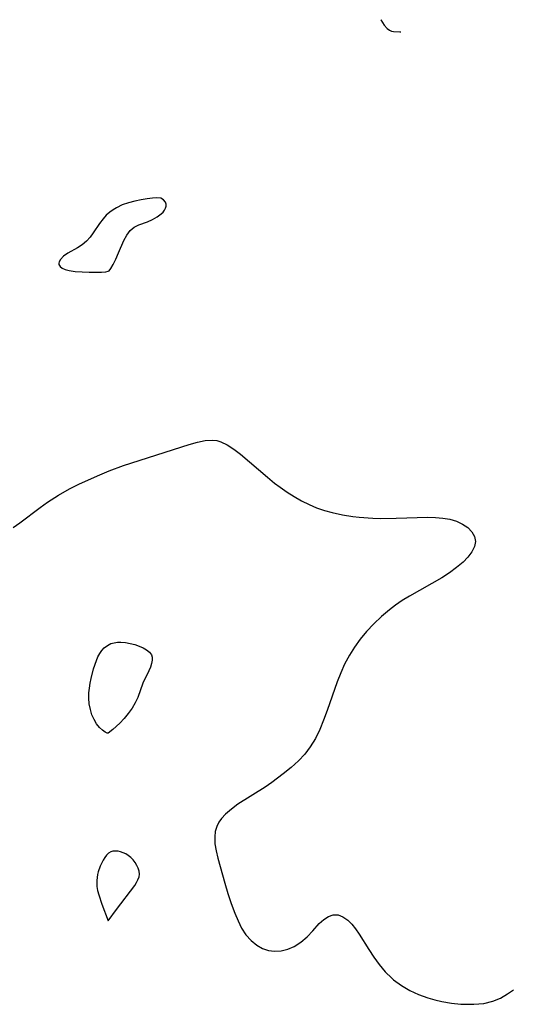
# Model space of a CAD drawing. Header units: metres. Extents: x 1073367 to 1082519, y 1569854 to 1574957.
# Tile 562 of 656: x 1078113 to 1078201, y 1574600 to 1574777. Entities that reach past the tile are written whole.
import ezdxf

# ---------------------------------------------------------------- set-up
doc = ezdxf.new("R2010")
doc.units = ezdxf.units.M
doc.layers.add('CGG_CurvaNivelLidar_v1', color=253, linetype='Continuous', lineweight=30)

msp = doc.modelspace()

# ---------------------------------------------------------------- linework, layer by layer
at = {"layer": 'CGG_CurvaNivelLidar_v1'}
for p, q in [((1078177.5372, 1574777.3462, 70), (1078177.5504, 1574777.3111, 70)), ((1078177.5504, 1574777.3111, 70), (1078178.1149, 1574776.3394, 70)), ((1078178.1149, 1574776.3394, 70), (1078178.6632, 1574775.7528, 70)), ((1078178.6632, 1574775.7528, 70), (1078179.1059, 1574775.456, 70)), ((1078179.1059, 1574775.456, 70), (1078179.4402, 1574775.3076, 70)), ((1078179.4402, 1574775.3076, 70), (1078179.8093, 1574775.2025, 70)), ((1078179.8093, 1574775.2025, 70), (1078180.9347, 1574775.1502, 70)), ((1078180.9347, 1574775.1502, 70), (1078181.1475, 1574775.1931, 70)), ((1078132.1326, 1574744.4192, 70), (1078131.0164, 1574744.0352, 70)), ((1078133.2692, 1574744.7213, 70), (1078132.1326, 1574744.4192, 70)), ((1078134.3942, 1574744.9579, 70), (1078133.2692, 1574744.7213, 70)), ((1078135.4735, 1574745.1379, 70), (1078134.3942, 1574744.9579, 70)), ((1078136.4672, 1574745.2625, 70), (1078135.4735, 1574745.1379, 70)), ((1078137.2608, 1574745.3121, 70), (1078136.4672, 1574745.2625, 70)), ((1078137.9314, 1574745.2349, 70), (1078137.2608, 1574745.3121, 70)), ((1078138.4567, 1574744.9702, 70), (1078137.9314, 1574745.2349, 70)), ((1078138.8023, 1574744.5478, 70), (1078138.4567, 1574744.9702, 70)), ((1078138.9141, 1574744.188, 70), (1078138.8023, 1574744.5478, 70)), ((1078138.9094, 1574743.7959, 70), (1078138.9141, 1574744.188, 70)), ((1078128.7609, 1574742.7491, 70), (1078128.1324, 1574742.1739, 70)), ((1078129.3565, 1574743.1874, 70), (1078128.7609, 1574742.7491, 70)), ((1078129.9528, 1574743.5444, 70), (1078129.3565, 1574743.1874, 70)), ((1078131.0164, 1574744.0352, 70), (1078129.9528, 1574743.5444, 70)), ((1078137.307, 1574741.879, 70), (1078138.0193, 1574742.4128, 70)), ((1078138.0193, 1574742.4128, 70), (1078138.349, 1574742.7427, 70)), ((1078138.349, 1574742.7427, 70), (1078138.6137, 1574743.0868, 70)), ((1078138.6137, 1574743.0868, 70), (1078138.8046, 1574743.4415, 70)), ((1078138.8046, 1574743.4415, 70), (1078138.9094, 1574743.7959, 70)), ((1078126.9455, 1574740.7201, 70), (1078125.8069, 1574739.0359, 70)), ((1078127.5638, 1574741.5396, 70), (1078126.9455, 1574740.7201, 70)), ((1078128.1324, 1574742.1739, 70), (1078127.5638, 1574741.5396, 70)), ((1078133.9671, 1574740.4743, 70), (1078135.582, 1574741.0275, 70)), ((1078135.582, 1574741.0275, 70), (1078136.4775, 1574741.4145, 70)), ((1078136.4775, 1574741.4145, 70), (1078137.307, 1574741.879, 70)), ((1078125.8069, 1574739.0359, 70), (1078125.2191, 1574738.2417, 70)), ((1078131.826, 1574738.6273, 70), (1078132.4489, 1574739.4685, 70)), ((1078132.4489, 1574739.4685, 70), (1078133.1743, 1574740.0687, 70)), ((1078133.1743, 1574740.0687, 70), (1078133.9671, 1574740.4743, 70)), ((1078124.5726, 1574737.5301, 70), (1078123.7837, 1574736.8876, 70)), ((1078125.2191, 1574738.2417, 70), (1078124.5726, 1574737.5301, 70)), ((1078130.3626, 1574735.4082, 70), (1078131.2994, 1574737.6174, 70)), ((1078131.2994, 1574737.6174, 70), (1078131.826, 1574738.6273, 70)), ((1078121.2363, 1574735.3578, 70), (1078120.4626, 1574734.806, 70)), ((1078122.9316, 1574736.3416, 70), (1078121.2363, 1574735.3578, 70)), ((1078123.7837, 1574736.8876, 70), (1078122.9316, 1574736.3416, 70)), ((1078129.8683, 1574734.3048, 70), (1078130.3626, 1574735.4082, 70)), ((1078119.6356, 1574733.7833, 70), (1078119.599, 1574733.5847, 70)), ((1078119.599, 1574733.5847, 70), (1078119.6235, 1574733.339, 70)), ((1078119.8743, 1574734.2127, 70), (1078119.6356, 1574733.7833, 70)), ((1078120.4626, 1574734.806, 70), (1078119.8743, 1574734.2127, 70)), ((1078129.3924, 1574733.3522, 70), (1078129.8683, 1574734.3048, 70)), ((1078119.6235, 1574733.339, 70), (1078119.825, 1574732.9706, 70)), ((1078119.825, 1574732.9706, 70), (1078120.217, 1574732.6584, 70)), ((1078120.217, 1574732.6584, 70), (1078120.7608, 1574732.4284, 70)), ((1078120.7608, 1574732.4284, 70), (1078121.4382, 1574732.2571, 70)), ((1078121.4382, 1574732.2571, 70), (1078122.5662, 1574732.086, 70)), ((1078122.5662, 1574732.086, 70), (1078123.804, 1574731.9844, 70)), ((1078123.804, 1574731.9844, 70), (1078125.0588, 1574731.9401, 70)), ((1078125.0588, 1574731.9401, 70), (1078127.2602, 1574731.9773, 70)), ((1078127.2602, 1574731.9773, 70), (1078128.0283, 1574732.0335, 70)), ((1078128.0283, 1574732.0335, 70), (1078128.5, 1574732.1148, 70)), ((1078128.5, 1574732.1148, 70), (1078128.644, 1574732.19, 70)), ((1078128.644, 1574732.19, 70), (1078128.9719, 1574732.6267, 70)), ((1078128.9719, 1574732.6267, 70), (1078129.3924, 1574733.3522, 70)), ((1078144.5358, 1574701.3791, 69.5), (1078145.9212, 1574701.657, 69.5)), ((1078145.9212, 1574701.657, 69.5), (1078147.2205, 1574701.7479, 69.5)), ((1078147.2205, 1574701.7479, 69.5), (1078148.0432, 1574701.6637, 69.5)), ((1078148.0432, 1574701.6637, 69.5), (1078148.7262, 1574701.4706, 69.5)), ((1078131.2463, 1574697.1624, 69.5), (1078143.0787, 1574700.9756, 69.5)), ((1078143.0787, 1574700.9756, 69.5), (1078144.5358, 1574701.3791, 69.5)), ((1078148.7262, 1574701.4706, 69.5), (1078149.9174, 1574700.9039, 69.5)), ((1078149.9174, 1574700.9039, 69.5), (1078151.0882, 1574700.1358, 69.5)), ((1078151.0882, 1574700.1358, 69.5), (1078152.2729, 1574699.2183, 69.5)), ((1078152.2729, 1574699.2183, 69.5), (1078157.1356, 1574695.0692, 69.5)), ((1078128.6625, 1574696.2156, 69.5), (1078131.2463, 1574697.1624, 69.5)), ((1078123.1836, 1574693.8075, 69.5), (1078126.5758, 1574695.3487, 69.5)), ((1078126.5758, 1574695.3487, 69.5), (1078128.6625, 1574696.2156, 69.5)), ((1078157.1356, 1574695.0692, 69.5), (1078158.4255, 1574694.0392, 69.5)), ((1078119.5232, 1574691.8617, 69.5), (1078121.5221, 1574692.9744, 69.5)), ((1078121.5221, 1574692.9744, 69.5), (1078123.1836, 1574693.8075, 69.5)), ((1078158.4255, 1574694.0392, 69.5), (1078159.431, 1574693.288, 69.5)), ((1078159.431, 1574693.288, 69.5), (1078160.679, 1574692.4172, 69.5)), ((1078117.552, 1574690.5862, 69.5), (1078119.5232, 1574691.8617, 69.5)), ((1078160.679, 1574692.4172, 69.5), (1078161.9614, 1574691.5968, 69.5)), ((1078161.9614, 1574691.5968, 69.5), (1078163.2803, 1574690.8398, 69.5)), ((1078112.5771, 1574686.8911, 69.5), (1078116.263, 1574689.6603, 69.5)), ((1078116.263, 1574689.6603, 69.5), (1078117.552, 1574690.5862, 69.5)), ((1078163.2803, 1574690.8398, 69.5), (1078164.6395, 1574690.1625, 69.5)), ((1078164.6395, 1574690.1625, 69.5), (1078165.9895, 1574689.5988, 69.5)), ((1078165.9895, 1574689.5988, 69.5), (1078167.3746, 1574689.1171, 69.5)), ((1078167.3746, 1574689.1171, 69.5), (1078168.7885, 1574688.711, 69.5)), ((1078168.7885, 1574688.711, 69.5), (1078170.6239, 1574688.2981, 69.5)), ((1078170.6239, 1574688.2981, 69.5), (1078172.4889, 1574688.0024, 69.5)), ((1078172.4889, 1574688.0024, 69.5), (1078173.6115, 1574687.8822, 69.5)), ((1078173.6115, 1574687.8822, 69.5), (1078176.101, 1574687.7192, 69.5)), ((1078176.101, 1574687.7192, 69.5), (1078177.4649, 1574687.6758, 69.5)), ((1078177.4649, 1574687.6758, 69.5), (1078180.2933, 1574687.6936, 69.5)), ((1078180.2933, 1574687.6936, 69.5), (1078186.0181, 1574687.8721, 69.5)), ((1078186.0181, 1574687.8721, 69.5), (1078187.3803, 1574687.8518, 69.5)), ((1078187.3803, 1574687.8518, 69.5), (1078188.69, 1574687.7468, 69.5)), ((1078188.69, 1574687.7468, 69.5), (1078189.9731, 1574687.5147, 69.5)), ((1078189.9731, 1574687.5147, 69.5), (1078191.1603, 1574687.1548, 69.5)), ((1078111.3969, 1574686.0693, 69.5), (1078112.5771, 1574686.8911, 69.5)), ((1078191.1603, 1574687.1548, 69.5), (1078192.2215, 1574686.6681, 69.5)), ((1078192.2215, 1574686.6681, 69.5), (1078193.1659, 1574686.0214, 69.5)), ((1078193.1659, 1574686.0214, 69.5), (1078193.901, 1574685.2651, 69.5)), ((1078193.901, 1574685.2651, 69.5), (1078194.3859, 1574684.429, 69.5)), ((1078194.3859, 1574684.429, 69.5), (1078194.5654, 1574683.5386, 69.5)), ((1078194.395, 1574682.6136, 69.5), (1078193.9247, 1574681.6726, 69.5)), ((1078194.5654, 1574683.5386, 69.5), (1078194.395, 1574682.6136, 69.5)), ((1078193.2171, 1574680.7303, 69.5), (1078192.3204, 1574679.8007, 69.5)), ((1078193.9247, 1574681.6726, 69.5), (1078193.2171, 1574680.7303, 69.5)), ((1078191.1762, 1574678.8198, 69.5), (1078189.8945, 1574677.8773, 69.5)), ((1078192.3204, 1574679.8007, 69.5), (1078191.1762, 1574678.8198, 69.5)), ((1078188.5067, 1574676.9814, 69.5), (1078182.6919, 1574673.7128, 69.5)), ((1078189.8945, 1574677.8773, 69.5), (1078188.5067, 1574676.9814, 69.5)), ((1078182.6919, 1574673.7128, 69.5), (1078181.3922, 1574672.9052, 69.5)), ((1078180.151, 1574672.0481, 69.5), (1078179.1135, 1574671.2579, 69.5)), ((1078181.3922, 1574672.9052, 69.5), (1078180.151, 1574672.0481, 69.5)), ((1078177.6529, 1574670.0251, 69.5), (1078176.2687, 1574668.714, 69.5)), ((1078179.1135, 1574671.2579, 69.5), (1078177.6529, 1574670.0251, 69.5)), ((1078176.2687, 1574668.714, 69.5), (1078174.9685, 1574667.3284, 69.5)), ((1078174.9685, 1574667.3284, 69.5), (1078173.8446, 1574665.9717, 69.5)), ((1078127.7665, 1574664.3971, 69), (1078128.3354, 1574664.8419, 69)), ((1078128.3354, 1574664.8419, 69), (1078128.9731, 1574665.1638, 69)), ((1078128.9731, 1574665.1638, 69), (1078129.5456, 1574665.3259, 69)), ((1078129.5456, 1574665.3259, 69), (1078130.1494, 1574665.4055, 69)), ((1078130.1494, 1574665.4055, 69), (1078130.7742, 1574665.4158, 69)), ((1078130.7742, 1574665.4158, 69), (1078131.6021, 1574665.3428, 69)), ((1078131.6021, 1574665.3428, 69), (1078132.4326, 1574665.1931, 69)), ((1078132.4326, 1574665.1931, 69), (1078133.249, 1574664.9832, 69)), ((1078133.249, 1574664.9832, 69), (1078134.0323, 1574664.7224, 69)), ((1078134.0323, 1574664.7224, 69), (1078134.76, 1574664.414, 69)), ((1078172.8105, 1574664.552, 69.5), (1078171.8771, 1574663.0688, 69.5)), ((1078173.8446, 1574665.9717, 69.5), (1078172.8105, 1574664.552, 69.5)), ((1078126.3606, 1574662.1279, 69), (1078126.6419, 1574662.7891, 69)), ((1078126.6419, 1574662.7891, 69), (1078126.9712, 1574663.4044, 69)), ((1078126.9712, 1574663.4044, 69), (1078127.3406, 1574663.9332, 69)), ((1078127.3406, 1574663.9332, 69), (1078127.7665, 1574664.3971, 69)), ((1078134.76, 1574664.414, 69), (1078135.4035, 1574664.0553, 69)), ((1078135.4035, 1574664.0553, 69), (1078135.9258, 1574663.6375, 69)), ((1078135.9258, 1574663.6375, 69), (1078136.2785, 1574663.1456, 69)), ((1078136.2785, 1574663.1456, 69), (1078136.4057, 1574662.7021, 69)), ((1078136.4057, 1574662.7021, 69), (1078136.4144, 1574662.2163, 69)), ((1078171.8771, 1574663.0688, 69.5), (1078171.019, 1574661.4464, 69.5)), ((1078125.8585, 1574660.6097, 69), (1078126.3606, 1574662.1279, 69)), ((1078136.0663, 1574660.9265, 69), (1078135.7685, 1574660.2388, 69)), ((1078136.2935, 1574661.5877, 69), (1078136.0663, 1574660.9265, 69)), ((1078136.4144, 1574662.2163, 69), (1078136.2935, 1574661.5877, 69)), ((1078171.019, 1574661.4464, 69.5), (1078170.3216, 1574659.8917, 69.5)), ((1078125.4232, 1574658.904, 69), (1078125.8585, 1574660.6097, 69)), ((1078135.7685, 1574660.2388, 69), (1078134.7445, 1574658.0388, 69)), ((1078170.3216, 1574659.8917, 69.5), (1078169.693, 1574658.3026, 69.5)), ((1078125.0999, 1574657.1559, 69), (1078125.2449, 1574658.0333, 69)), ((1078125.2449, 1574658.0333, 69), (1078125.4232, 1574658.904, 69)), ((1078134.7445, 1574658.0388, 69), (1078133.791, 1574655.4905, 69)), ((1078169.693, 1574658.3026, 69.5), (1078167.8831, 1574653.1486, 69.5)), ((1078124.9831, 1574655.343, 69), (1078124.9992, 1574656.287, 69)), ((1078124.9992, 1574656.287, 69), (1078125.0999, 1574657.1559, 69)), ((1078125.0726, 1574654.3344, 69), (1078124.9831, 1574655.343, 69)), ((1078125.2734, 1574653.3089, 69), (1078125.0726, 1574654.3344, 69)), ((1078133.3391, 1574654.5176, 69), (1078132.7676, 1574653.5262, 69)), ((1078133.791, 1574655.4905, 69), (1078133.3391, 1574654.5176, 69)), ((1078125.5641, 1574652.3737, 69), (1078125.2734, 1574653.3089, 69)), ((1078125.9426, 1574651.5027, 69), (1078125.5641, 1574652.3737, 69)), ((1078132.0861, 1574652.5746, 69), (1078131.3375, 1574651.6858, 69)), ((1078132.7676, 1574653.5262, 69), (1078132.0861, 1574652.5746, 69)), ((1078167.8831, 1574653.1486, 69.5), (1078167.2436, 1574651.4189, 69.5)), ((1078126.3936, 1574650.7315, 69), (1078125.9426, 1574651.5027, 69)), ((1078126.8971, 1574650.0918, 69), (1078126.3936, 1574650.7315, 69)), ((1078130.5778, 1574650.8847, 69), (1078129.3157, 1574649.7086, 69)), ((1078131.3375, 1574651.6858, 69), (1078130.5778, 1574650.8847, 69)), ((1078167.2436, 1574651.4189, 69.5), (1078166.5457, 1574649.7323, 69.5)), ((1078127.4499, 1574649.5808, 69), (1078126.8971, 1574650.0918, 69)), ((1078127.9523, 1574649.2386, 69), (1078127.4499, 1574649.5808, 69)), ((1078128.3266, 1574649.0604, 69), (1078127.9523, 1574649.2386, 69)), ((1078128.5, 1574649.049, 69), (1078128.3266, 1574649.0604, 69)), ((1078129.3157, 1574649.7086, 69), (1078128.5, 1574649.049, 69)), ((1078166.5457, 1574649.7323, 69.5), (1078165.7549, 1574648.1119, 69.5)), ((1078165.7549, 1574648.1119, 69.5), (1078164.8298, 1574646.5856, 69.5)), ((1078163.8389, 1574645.2963, 69.5), (1078162.7241, 1574644.0995, 69.5)), ((1078164.8298, 1574646.5856, 69.5), (1078163.8389, 1574645.2963, 69.5)), ((1078162.7241, 1574644.0995, 69.5), (1078161.3897, 1574642.8785, 69.5)), ((1078159.9753, 1574641.7248, 69.5), (1078157.9363, 1574640.2052, 69.5)), ((1078161.3897, 1574642.8785, 69.5), (1078159.9753, 1574641.7248, 69.5)), ((1078157.9363, 1574640.2052, 69.5), (1078156.7077, 1574639.3668, 69.5)), ((1078156.7077, 1574639.3668, 69.5), (1078151.8289, 1574636.2733, 69.5)), ((1078151.8289, 1574636.2733, 69.5), (1078150.6443, 1574635.421, 69.5)), ((1078149.5927, 1574634.5116, 69.5), (1078148.8887, 1574633.739, 69.5)), ((1078150.6443, 1574635.421, 69.5), (1078149.5927, 1574634.5116, 69.5)), ((1078148.3983, 1574633.0416, 69.5), (1078148.0241, 1574632.2993, 69.5)), ((1078148.8887, 1574633.739, 69.5), (1078148.3983, 1574633.0416, 69.5)), ((1078147.7548, 1574631.3824, 69.5), (1078147.6457, 1574630.4122, 69.5)), ((1078148.0241, 1574632.2993, 69.5), (1078147.7548, 1574631.3824, 69.5)), ((1078147.6457, 1574630.4122, 69.5), (1078147.6971, 1574629.1806, 69.5)), ((1078147.6971, 1574629.1806, 69.5), (1078147.8999, 1574627.9007, 69.5)), ((1078128.5275, 1574627.4724, 69.5), (1078128.1708, 1574627.1168, 69.5)), ((1078128.9308, 1574627.7248, 69.5), (1078128.5275, 1574627.4724, 69.5)), ((1078129.3401, 1574627.8433, 69.5), (1078128.9308, 1574627.7248, 69.5)), ((1078129.7835, 1574627.8721, 69.5), (1078129.3401, 1574627.8433, 69.5)), ((1078130.248, 1574627.8283, 69.5), (1078129.7835, 1574627.8721, 69.5)), ((1078130.7222, 1574627.7232, 69.5), (1078130.248, 1574627.8283, 69.5)), ((1078131.1951, 1574627.5633, 69.5), (1078130.7222, 1574627.7232, 69.5)), ((1078131.6557, 1574627.3508, 69.5), (1078131.1951, 1574627.5633, 69.5)), ((1078132.0919, 1574627.0836, 69.5), (1078131.6557, 1574627.3508, 69.5)), ((1078147.8999, 1574627.9007, 69.5), (1078148.2041, 1574626.5793, 69.5)), ((1078127.5584, 1574626.2002, 69.5), (1078127.0457, 1574625.1266, 69.5)), ((1078127.8502, 1574626.6856, 69.5), (1078127.5584, 1574626.2002, 69.5)), ((1078128.1708, 1574627.1168, 69.5), (1078127.8502, 1574626.6856, 69.5)), ((1078132.5518, 1574626.7053, 69.5), (1078132.0919, 1574627.0836, 69.5)), ((1078132.9649, 1574626.2691, 69.5), (1078132.5518, 1574626.7053, 69.5)), ((1078133.3306, 1574625.7929, 69.5), (1078132.9649, 1574626.2691, 69.5)), ((1078133.6434, 1574625.2904, 69.5), (1078133.3306, 1574625.7929, 69.5)), ((1078148.2041, 1574626.5793, 69.5), (1078149.4455, 1574622.0652, 69.5)), ((1078126.6873, 1574624.1385, 69.5), (1078126.5561, 1574623.6277, 69.5)), ((1078127.0457, 1574625.1266, 69.5), (1078126.6873, 1574624.1385, 69.5)), ((1078133.8916, 1574624.7721, 69.5), (1078133.6434, 1574625.2904, 69.5)), ((1078134.0563, 1574624.2461, 69.5), (1078133.8916, 1574624.7721, 69.5)), ((1078134.1097, 1574623.7195, 69.5), (1078134.0563, 1574624.2461, 69.5)), ((1078126.4261, 1574622.5662, 69.5), (1078126.4237, 1574622.027, 69.5)), ((1078126.4237, 1574622.027, 69.5), (1078126.4636, 1574621.4809, 69.5)), ((1078126.4692, 1574623.1009, 69.5), (1078126.4261, 1574622.5662, 69.5)), ((1078126.5561, 1574623.6277, 69.5), (1078126.4692, 1574623.1009, 69.5)), ((1078133.2566, 1574621.6902, 69.5), (1078133.5781, 1574622.1934, 69.5)), ((1078133.5781, 1574622.1934, 69.5), (1078133.8435, 1574622.6985, 69.5)), ((1078133.8435, 1574622.6985, 69.5), (1078134.0304, 1574623.2068, 69.5)), ((1078134.0304, 1574623.2068, 69.5), (1078134.1097, 1574623.7195, 69.5)), ((1078149.4455, 1574622.0652, 69.5), (1078150.0062, 1574620.254, 69.5)), ((1078126.4636, 1574621.4809, 69.5), (1078126.5885, 1574620.768, 69.5)), ((1078126.5885, 1574620.768, 69.5), (1078126.7876, 1574619.9832, 69.5)), ((1078129.9757, 1574617.3387, 69.5), (1078133.2566, 1574621.6902, 69.5)), ((1078150.0062, 1574620.254, 69.5), (1078150.6204, 1574618.462, 69.5)), ((1078126.7876, 1574619.9832, 69.5), (1078127.3205, 1574618.3381, 69.5)), ((1078150.6204, 1574618.462, 69.5), (1078151.2731, 1574616.716, 69.5)), ((1078127.3205, 1574618.3381, 69.5), (1078128.5, 1574615.2975, 69.5)), ((1078128.5, 1574615.2975, 69.5), (1078129.9757, 1574617.3387, 69.5)), ((1078151.2731, 1574616.716, 69.5), (1078151.8469, 1574615.3274, 69.5)), ((1078151.8469, 1574615.3274, 69.5), (1078152.4945, 1574614.025, 69.5)), ((1078166.4651, 1574614.8125, 69.5), (1078167.2715, 1574615.5614, 69.5)), ((1078167.2715, 1574615.5614, 69.5), (1078168.1036, 1574616.1204, 69.5)), ((1078168.1036, 1574616.1204, 69.5), (1078168.9662, 1574616.4107, 69.5)), ((1078168.9662, 1574616.4107, 69.5), (1078169.842, 1574616.3717, 69.5)), ((1078169.842, 1574616.3717, 69.5), (1078170.722, 1574616.0388, 69.5)), ((1078170.722, 1574616.0388, 69.5), (1078171.5756, 1574615.4517, 69.5)), ((1078171.5756, 1574615.4517, 69.5), (1078172.2958, 1574614.74, 69.5)), ((1078152.4945, 1574614.025, 69.5), (1078153.2742, 1574612.8265, 69.5)), ((1078164.2651, 1574612.4697, 69.5), (1078165.28, 1574613.5133, 69.5)), ((1078165.28, 1574613.5133, 69.5), (1078166.4651, 1574614.8125, 69.5)), ((1078172.2958, 1574614.74, 69.5), (1078172.9827, 1574613.8881, 69.5)), ((1078172.9827, 1574613.8881, 69.5), (1078173.6482, 1574612.9309, 69.5)), ((1078153.2742, 1574612.8265, 69.5), (1078154.178, 1574611.7837, 69.5)), ((1078154.178, 1574611.7837, 69.5), (1078155.2011, 1574610.9348, 69.5)), ((1078161.9235, 1574610.6962, 69.5), (1078163.1476, 1574611.5009, 69.5)), ((1078163.1476, 1574611.5009, 69.5), (1078164.2651, 1574612.4697, 69.5)), ((1078173.6482, 1574612.9309, 69.5), (1078175.3632, 1574610.1926, 69.5)), ((1078155.2011, 1574610.9348, 69.5), (1078156.2166, 1574610.3712, 69.5)), ((1078156.2166, 1574610.3712, 69.5), (1078157.2989, 1574610.0049, 69.5)), ((1078157.2989, 1574610.0049, 69.5), (1078158.4204, 1574609.846, 69.5)), ((1078158.4204, 1574609.846, 69.5), (1078159.6164, 1574609.9142, 69.5)), ((1078159.6164, 1574609.9142, 69.5), (1078160.7951, 1574610.2042, 69.5)), ((1078160.7951, 1574610.2042, 69.5), (1078161.9235, 1574610.6962, 69.5)), ((1078175.3632, 1574610.1926, 69.5), (1078176.2747, 1574608.8083, 69.5)), ((1078176.2747, 1574608.8083, 69.5), (1078177.2599, 1574607.4534, 69.5)), ((1078177.2599, 1574607.4534, 69.5), (1078178.3336, 1574606.1654, 69.5)), ((1078178.3336, 1574606.1654, 69.5), (1078179.5167, 1574604.986, 69.5)), ((1078179.5167, 1574604.986, 69.5), (1078179.8327, 1574604.7131, 69.5)), ((1078179.8327, 1574604.7131, 69.5), (1078181.2262, 1574603.6824, 69.5)), ((1078181.2262, 1574603.6824, 69.5), (1078182.7301, 1574602.8016, 69.5)), ((1078182.7301, 1574602.8016, 69.5), (1078184.3183, 1574602.0609, 69.5)), ((1078200.3257, 1574602.1628, 69.5), (1078201.3766, 1574602.9173, 69.5)), ((1078184.3183, 1574602.0609, 69.5), (1078185.9708, 1574601.4609, 69.5)), ((1078185.9708, 1574601.4609, 69.5), (1078187.2357, 1574601.1073, 69.5)), ((1078187.2357, 1574601.1073, 69.5), (1078188.518, 1574600.8232, 69.5)), ((1078188.518, 1574600.8232, 69.5), (1078190.2272, 1574600.5384, 69.5)), ((1078196.0463, 1574600.4794, 69.5), (1078197.7112, 1574600.8667, 69.5)), ((1078197.7112, 1574600.8667, 69.5), (1078199.0622, 1574601.428, 69.5)), ((1078199.0622, 1574601.428, 69.5), (1078200.3257, 1574602.1628, 69.5)), ((1078190.2272, 1574600.5384, 69.5), (1078191.9333, 1574600.3615, 69.5)), ((1078191.9333, 1574600.3615, 69.5), (1078193.123, 1574600.3088, 69.5)), ((1078193.123, 1574600.3088, 69.5), (1078194.2953, 1574600.3199, 69.5)), ((1078194.2953, 1574600.3199, 69.5), (1078196.0463, 1574600.4794, 69.5))]:
    msp.add_line(p, q, dxfattribs=at)

doc.saveas('drawing.dxf')
